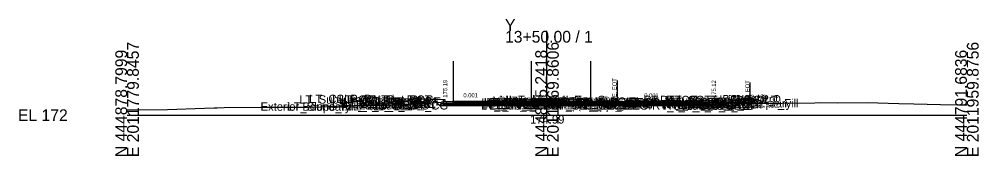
# Model space of a CAD drawing. Extents: x -26 to 3203, y -10 to 9532.
# Drawn here: x -25.7 to 202.8, y 7490.3 to 7522.9 of the extents above; entities that cross this region are included whole.
import ezdxf

# ---------------------------------------------------------------- set-up
doc = ezdxf.new("R2010")
doc.units = 0
for name, color, linetype in [('Default', 7, 'Continuous'), ('Exist Cross Section Cell', 7, 'Continuous'), ('Exist XS Center Line Elevation Label', 7, 'Continuous'), ('Exist XS Ground Line', 7, 'Continuous'), ('Prop CMT Conc Surface', 7, 'Continuous'), ('Prop CMT Concrete Structures', 7, 'Continuous'), ('Prop CMT Pvmt Course 1', 7, 'Continuous'), ('Prop CMT Pvmt Course 1 CG', 7, 'Continuous'), ('Prop CMT Pvmt Course 2', 7, 'Continuous'), ('Prop CMT Pvmt Course 3', 7, 'Continuous'), ('Prop CMT Pvmt Surface', 7, 'Continuous'), ('Prop CMT Slope Grass', 7, 'Continuous'), ('Prop CMT Subgrade Earthwork', 7, 'Continuous'), ('Prop Plan Preparation Sketches Hydraulic Ditch', 7, 'Continuous'), ('Prop XS Hydro Elevations', 7, 'Continuous'), ('Prop XS Label Text', 7, 'Continuous'), ('Prop XS SE Text', 7, 'Continuous'), ('Prop XS Side Slope Text', 7, 'Continuous'), ('Scratch_Level_0', 7, 'Continuous')]:
    doc.layers.add(name, color=color, linetype=linetype)

msp = doc.modelspace()

# ---------------------------------------------------------------- linework, layer by layer
at = {"layer": 'Exist Cross Section Cell'}
for p, q in [((100, 7500), (100, 7520.11)), ((0, 7500), (100, 7500)), ((100, 7500), (200, 7500))]:
    msp.add_line(p, q, dxfattribs=at)
at = {"layer": 'Exist XS Ground Line'}
msp.add_lwpolyline([(0, 7501.25), (9.6, 7501.36), (18.46, 7501.67), (20.71, 7501.78), (21.49, 7501.79), (23.1, 7501.81), (31.82, 7501.93), (39.99, 7501.91), (42.93, 7501.91), (46.06, 7502), (54.04, 7502.29), (58.93, 7502.39), (65.15, 7502.5), (69.03, 7502.78), (76.26, 7503.18), (81.39, 7503.15), (87.31, 7503.17), (96.61, 7503.06), (100, 7502.99), (100.96, 7502.97), (106.48, 7502.87), (112.94, 7503.42), (114.17, 7503.51), (115.82, 7503.34), (116.67, 7503.24), (117.01, 7503.25), (117.93, 7503.27), (119.09, 7503.29), (120.38, 7503.32), (121.81, 7503.35), (122.34, 7503.37), (123.43, 7503.38), (124.65, 7503.39), (125.87, 7503.4), (127.43, 7503.42), (128.29, 7503.43), (129.02, 7503.44), (129.55, 7503.43), (130.19, 7503.41), (131.19, 7503.39), (132.97, 7503.34), (134.79, 7503.3), (135.7, 7503.27), (137.31, 7503.22), (138.48, 7503.19), (139.16, 7503.18), (139.87, 7503.16), (140.9, 7503.12), (141.25, 7503.11), (142.9, 7503.04), (144.06, 7502.99), (144.81, 7502.96), (146.35, 7502.89), (146.8, 7502.87), (148.33, 7502.79), (163.75, 7502.96), (165.14, 7502.99), (169.15, 7502.95), (176.25, 7503.04), (183.83, 7502.81), (187.37, 7502.74), (193.7, 7502.55), (198.48, 7502.49), (200, 7502.47)], dxfattribs=at)
at = {"layer": 'Prop CMT Conc Surface'}
for points in [[(75.75, 7503.19), (75.75, 7503.69), (75.25, 7503.69)], [(77.75, 7503.27), (75.75, 7503.19)], [(137.73, 7503.2), (139.73, 7503.12)], [(139.73, 7503.12), (139.73, 7503.62), (140.23, 7503.62)]]:
    msp.add_lwpolyline(points, dxfattribs=at)
at = {"layer": 'Prop CMT Concrete Structures'}
for p, q in [((96.32, 7503.41), (96.31, 7503.25)), ((97.07, 7503.66), (96.32, 7503.41)), ((103.37, 7503.79), (97.07, 7503.66)), ((109.69, 7503.65), (103.37, 7503.79)), ((110.44, 7503.4), (109.69, 7503.65)), ((110.45, 7503.23), (110.44, 7503.4))]:
    msp.add_line(p, q, dxfattribs=at)
for points in [[(77.75, 7503.27), (75.75, 7503.19), (75.75, 7503.69), (75.25, 7503.69)], [(75.25, 7503.69), (75.25, 7502.69), (77.75, 7502.68)], [(77.75, 7502.68), (77.75, 7503.27)], [(96.31, 7503.25), (110.45, 7503.23)], [(137.73, 7503.2), (139.73, 7503.12), (139.73, 7503.62), (140.23, 7503.62)], [(140.23, 7503.62), (140.23, 7502.62), (137.73, 7502.62)], [(137.73, 7502.62), (137.73, 7503.2)]]:
    msp.add_lwpolyline(points, dxfattribs=at)
at = {"layer": 'Prop CMT Pvmt Course 1'}
for points in [[(77.75, 7503.27), (77.75, 7503.02)], [(77.75, 7503.02), (95.06, 7503)], [(95.06, 7503.25), (77.85, 7503.27)], [(95.06, 7503.25), (111.72, 7503.23)], [(95.06, 7503), (95.06, 7503.25)], [(95.06, 7503), (95.06, 7503.25)], [(111.72, 7502.98), (95.06, 7503)], [(111.72, 7503.23), (111.72, 7502.98)], [(111.72, 7503.23), (137.73, 7503.2)], [(111.72, 7502.98), (111.72, 7503.23)], [(111.72, 7502.98), (111.72, 7503.11)], [(137.73, 7502.95), (111.72, 7502.98)], [(116.66, 7502.97), (111.72, 7502.98)], [(137.73, 7503.2), (137.73, 7502.95)]]:
    msp.add_lwpolyline(points, dxfattribs=at)
msp.add_lwpolyline([(95.06, 7503), (95.06, 7503.12), (95.06, 7503.12), (95.06, 7503)], close=True, dxfattribs=at)
at = {"layer": 'Prop CMT Pvmt Course 1 CG'}
for points in [[(77.75, 7502.68), (74.75, 7502.69), (74.42, 7502.35)], [(74.42, 7502.35), (77.75, 7502.35)], [(77.75, 7502.35), (77.75, 7502.68)], [(137.73, 7502.62), (140.73, 7502.62), (141.06, 7502.28)], [(137.73, 7502.29), (137.73, 7502.62)], [(141.06, 7502.28), (137.73, 7502.29)]]:
    msp.add_lwpolyline(points, dxfattribs=at)
at = {"layer": 'Prop CMT Pvmt Course 2'}
for points in [[(95.06, 7503), (77.75, 7503.02)], [(77.75, 7503.02), (77.75, 7502.68)], [(95.06, 7503), (111.72, 7502.98)], [(95.06, 7502.66), (95.06, 7503)], [(95.06, 7502.66), (95.06, 7503)], [(111.72, 7502.65), (111.72, 7502.98)], [(111.72, 7502.98), (116.66, 7502.97)], [(111.72, 7502.98), (111.72, 7502.65)], [(111.72, 7502.65), (111.72, 7502.98)], [(111.72, 7502.98), (137.73, 7502.95)], [(116.66, 7502.97), (116.66, 7502.64)], [(137.73, 7502.95), (137.73, 7502.62)], [(77.75, 7502.68), (95.06, 7502.66)], [(111.72, 7502.65), (95.06, 7502.66)], [(116.66, 7502.64), (111.72, 7502.65)], [(137.73, 7502.62), (111.72, 7502.65)]]:
    msp.add_lwpolyline(points, dxfattribs=at)
at = {"layer": 'Prop CMT Pvmt Course 3'}
for points in [[(95.06, 7502.66), (77.75, 7502.68)], [(77.75, 7502.68), (77.75, 7502.35)], [(77.75, 7502.35), (95.06, 7502.33)], [(95.06, 7502.66), (111.72, 7502.65)], [(95.06, 7502.33), (95.06, 7502.66)], [(95.06, 7502.33), (95.06, 7502.66)], [(111.72, 7502.31), (95.06, 7502.33)], [(111.72, 7502.65), (116.66, 7502.64)], [(111.72, 7502.31), (111.72, 7502.65)], [(111.72, 7502.65), (111.72, 7502.31)], [(111.72, 7502.65), (137.73, 7502.62)], [(111.72, 7502.31), (111.72, 7502.65)], [(116.66, 7502.31), (111.72, 7502.31)], [(137.73, 7502.29), (111.72, 7502.31)], [(116.66, 7502.64), (116.66, 7502.31)], [(137.73, 7502.62), (137.73, 7502.29)]]:
    msp.add_lwpolyline(points, dxfattribs=at)
at = {"layer": 'Prop CMT Pvmt Surface'}
for points in [[(95.06, 7503.25), (77.75, 7503.27)], [(95.06, 7503.25), (111.72, 7503.23)], [(111.72, 7503.23), (137.73, 7503.2)]]:
    msp.add_lwpolyline(points, dxfattribs=at)
at = {"layer": 'Prop CMT Slope Grass'}
for points in [[(75.25, 7503.69), (65.75, 7503.88), (61.42, 7502.44)], [(140.23, 7503.62), (149.23, 7503.8)], [(149.23, 7503.8), (149.73, 7503.81), (152.65, 7502.84)]]:
    msp.add_lwpolyline(points, dxfattribs=at)
at = {"layer": 'Prop CMT Subgrade Earthwork'}
for points in [[(77.75, 7502.35), (74.42, 7502.35), (73.04, 7503.73)], [(137.73, 7502.29), (141.06, 7502.28), (142.44, 7503.66)], [(95.06, 7502.33), (77.75, 7502.35)], [(95.06, 7502.33), (111.72, 7502.31)], [(111.72, 7502.31), (137.73, 7502.29)]]:
    msp.add_lwpolyline(points, dxfattribs=at)
at = {"layer": 'Prop Plan Preparation Sketches Hydraulic Ditch'}
for p, q in [((77.75, 7503.26), (77.75, 7512.88)), ((96.31, 7503.25), (96.31, 7512.88)), ((110.45, 7503.23), (110.45, 7512.88))]:
    msp.add_line(p, q, dxfattribs=at)
at = {"layer": 'Prop XS Label Text'}
for p, q in [((116.68, 7508.24), (116.68, 7503.24)), ((148.33, 7507.79), (148.33, 7502.79))]:
    msp.add_line(p, q, dxfattribs=at)

# ---------------------------------------------------------------- texts
at = {"layer": 'Default'}
msp.add_text('-', height=0.0001, dxfattribs=at).set_placement((0, 7500))
at = {"layer": 'Exist Cross Section Cell'}
for s, p in [('Y', (90, 7520.11)), ('13+50.00 / 1', (90, 7517.31)), ('EL 172', (-26, 7498.6))]:
    msp.add_text(s, height=2.8, dxfattribs=at).set_placement(p)
for s, p in [('E 2011779.8457', (2.8, 7490)), ('E 2011869.8606', (102.8, 7490)), ('E 2011959.8756', (202.8, 7490)), ('N 444878.7999', (0, 7490)), ('N 444835.2418', (100, 7490)), ('N 444791.6836', (200, 7490))]:
    msp.add_text(s, height=2.8, rotation=90, dxfattribs=at).set_placement(p)
at = {"layer": 'Exist XS Center Line Elevation Label'}
msp.add_text('174.99', height=2, dxfattribs=at).set_placement((95.97, 7497.99))
msp.add_text('174.99', height=2, dxfattribs=at).set_placement((95.97, 7497.99))
at = {"layer": 'Prop XS Hydro Elevations'}
for s, p in [('175.19', (76.25, 7504.19)), ('175.12', (140.23, 7504.12))]:
    msp.add_text(s, height=1, rotation=90, dxfattribs=at).set_placement(p)
at = {"layer": 'Prop XS Label Text'}
for p in [(116.58, 7504.27), (148.23, 7503.81)]:
    msp.add_text('E. EOT', height=1, rotation=90, dxfattribs=at).set_placement(p)
at = {"layer": 'Prop XS SE Text'}
for p in [(80.09, 7504.26), (123.16, 7504.22)]:
    msp.add_text('0.001', height=1, rotation=359.9374, dxfattribs=at).set_placement(p)
at = {"layer": 'Prop XS Side Slope Text'}
for rotation, p in [(18.4349, (62.2, 7503.49)), (341.5651, (150.71, 7504.1))]:
    msp.add_text('3:1', height=1, rotation=rotation, dxfattribs=at).set_placement(p)
at = {"layer": 'Scratch_Level_0'}
for s, p in [('Exterior Boundary', (31.79, 7501.06)), ('LT_Slope_Fill', (38.17, 7501.06)), ('LT_Sub_Trench_Out_DLT', (41.02, 7502.75)), ('LT_CSLP_Pnt', (43.34, 7502.89)), ('LT_CG1_Shelf_Out', (48.71, 7501.7)), ('LT_CG_Top_Face', (50.42, 7502.7)), ('LT_CG_Top_BOC', (50.95, 7502.7)), ('LT_CG_Bot_BOC', (50.98, 7501.7)), ('LT_CG_Top_Gut', (51.4, 7502.2)), ('LT_Sub_OEOP', (51.94, 7501.37)), ('LT_Sub_OEOT_CG', (52.53, 7501.36)), ('LT_CG_Bot_IE', (55.08, 7501.7)), ('LT_Sub_OEOT', (55.24, 7501.36)), ('LT_PV2_OEOT', (55.34, 7502.03)), ('LT_PV3_OEOT', (55.34, 7501.7)), ('LT_PV1_OEOT', (55.9, 7502.28)), ('LT_Sub_OEEOP', (84.27, 7501.33)), ('LT_PV2_OEEOP', (84.36, 7502)), ('LT_PV3_OEEOP', (84.36, 7501.66)), ('LT_PV1_OEEOP', (84.93, 7502.12)), ('LT_PV2_IEEOP', (85.01, 7502)), ('LT_PV1_IEEOP', (85.57, 7502.12)), ('LT_PV2_PGL1', (85.94, 7502)), ('LT_PV3_PGL1', (85.94, 7501.66)), ('LT_PV2_PGL', (86.27, 7502)), ('LT_PV4_PGL', (86.27, 7501.33)), ('LT_PV1_PGL', (86.83, 7502.25)), ('MI_Face In', (86.95, 7502.41)), ('MI_Top In', (88.67, 7502.66)), ('MI_Crown', (96.46, 7502.82)), ('RT_Sub_OEEOP', (100.89, 7501.31)), ('RT_PV2_OEEOP', (100.98, 7501.98)), ('RT_PV3_OEEOP', (100.98, 7501.65)), ('RT_PV1_OEEOP', (101.55, 7502.11)), ('MI_Face Out', (101.98, 7502.4)), ('MI_Top Out', (102.19, 7502.65)), ('RT_PV2_PGL1', (102.56, 7501.98)), ('RT_PV3_PGL1', (102.56, 7501.65)), ('RT_Sub_PGL', (102.79, 7501.31)), ('RT_PV2_PGL', (102.89, 7501.98)), ('RT_PV3_PGL', (102.89, 7501.65)), ('RT_PV4_PGL', (102.89, 7501.31)), ('MI_Bot Out', (102.98, 7502.23)), ('RT_PV_Sub_Tie_In', (103.2, 7502.24)), ('RT_PV1_PGL', (103.45, 7502.23)), ('RT_Sub_IEEOP', (106.47, 7501.31)), ('RT_PV2_IEEOP', (106.57, 7501.97)), ('RT_PV3_IEEOP', (106.57, 7501.64)), ('RT_PV1_IEEOP', (107.14, 7502.1)), ('RT_Sub_Trench_Out_DLT', (122.96, 7502.66)), ('RT_Sub_OEOT_CG', (125.05, 7501.29)), ('RT_CG_Top_Face', (126.94, 7502.62)), ('RT_CG1_Shelf_Out', (127.23, 7501.62)), ('RT_CG_Bot_IE', (127.59, 7501.62)), ('RT_Sub_OEOT', (127.76, 7501.29)), ('RT_PV2_OEOT', (127.85, 7501.95)), ('RT_PV3_OEOT', (127.85, 7501.62)), ('RT_CG_Top_Gut', (127.92, 7502.12)), ('RT_PV1_OEOT', (128.42, 7502.2)), ('RT_CG_Top_BOC', (128.46, 7502.62)), ('RT_CG_Bot_BOC', (128.49, 7501.62)), ('RT_Sub_OEOP', (131.12, 7501.28)), ('Exterior Boundary', (136.79, 7501.84)), ('RT_Shld_O', (141.76, 7502.8)), ('CSLP_Pnt', (142.59, 7502.81)), ('RT_Slope_Fill', (143.12, 7501.84))]:
    msp.add_text(s, height=2, dxfattribs=at).set_placement(p)

doc.saveas('drawing.dxf')
